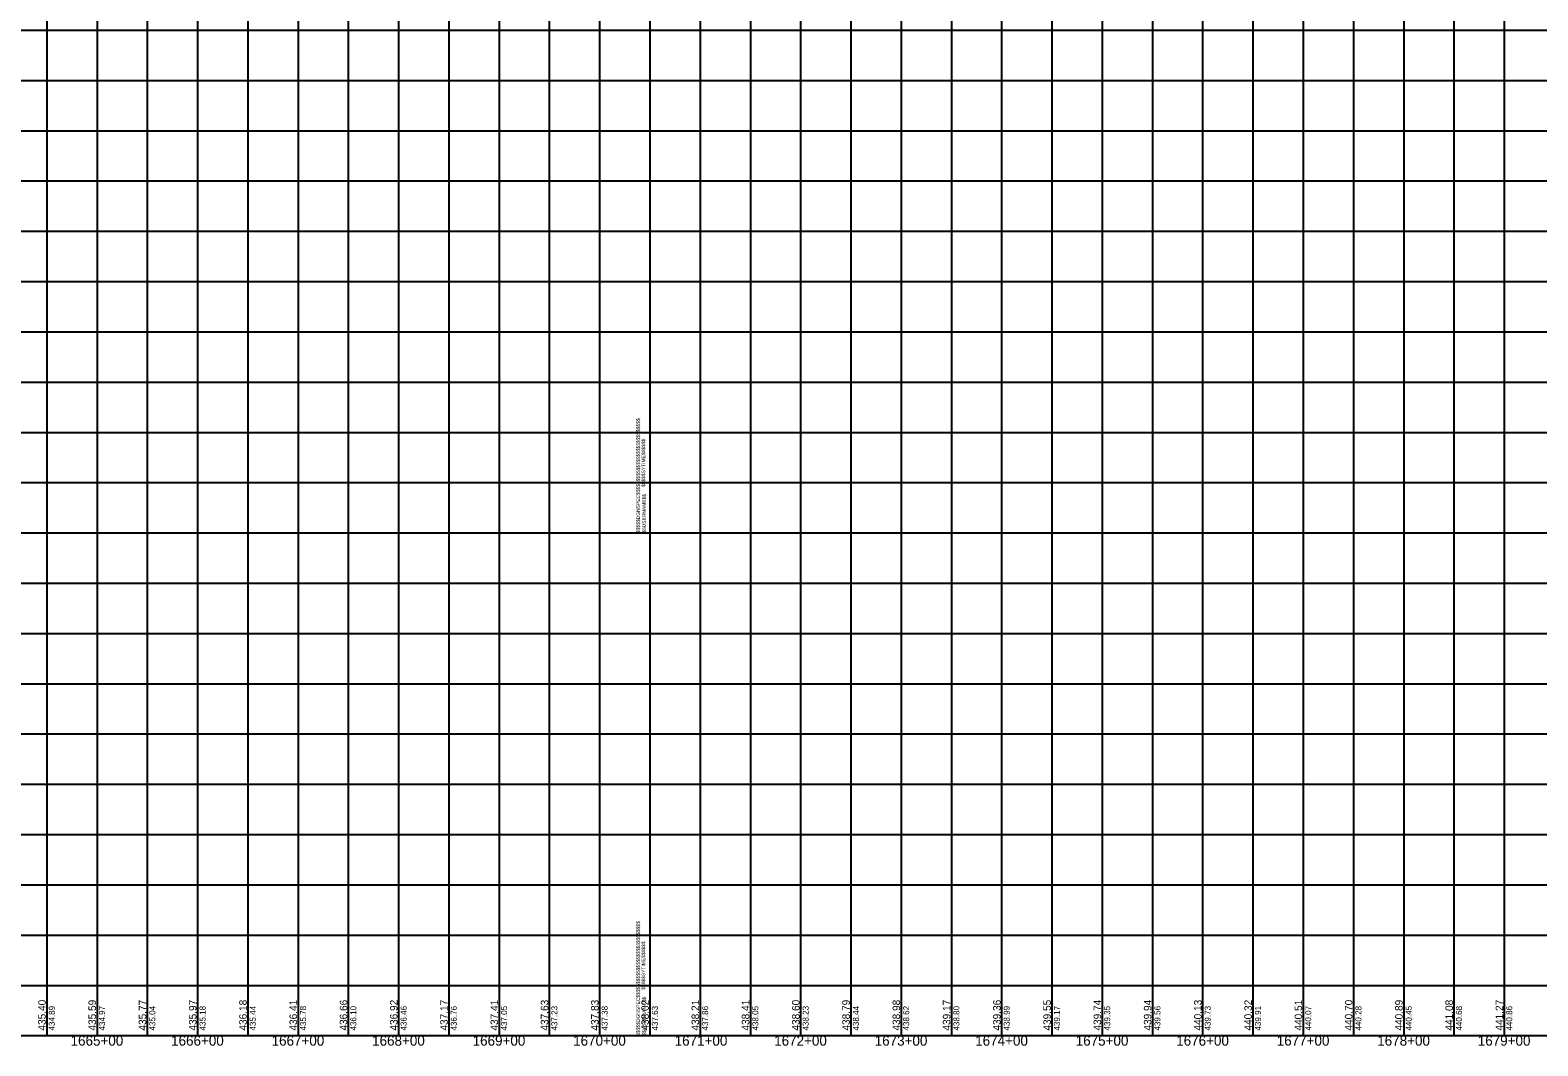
# Model space of a CAD drawing. Extents: x -90830 to 2015517, y -20856 to 836331.
# Drawn here: x 55357 to 56857, y -10807 to -9797 of the extents above; entities that cross this region are included whole.
import ezdxf

# ---------------------------------------------------------------- set-up
doc = ezdxf.new("R2010")
doc.units = 0
for name, color, linetype in [('Level 1', 7, 'Continuous'), ('RD_DDB_Profile_Elev', 7, 'Continuous'), ('RD_DDB_StaTX', 7, 'Continuous'), ('RD_DDB_StripGrade', 7, 'Continuous'), ('RD_GPK_Profile_Cell', 7, 'Continuous')]:
    doc.layers.add(name, color=color, linetype=linetype)

msp = doc.modelspace()

# ---------------------------------------------------------------- linework, layer by layer
at = {"layer": 'Level 1'}
for p, q in [((55373.5, -9297.1), (55373.5, -9797.1)), ((55423.5, -9297.1), (55423.5, -9797.1)), ((55473.5, -9297.1), (55473.5, -9797.1)), ((55523.5, -9297.1), (55523.5, -9797.1)), ((55573.5, -9297.1), (55573.5, -9797.1)), ((55623.5, -9297.1), (55623.5, -9797.1)), ((55673.5, -9297.1), (55673.5, -9797.1)), ((55723.5, -9297.1), (55723.5, -9797.1)), ((55773.5, -9297.1), (55773.5, -9797.1)), ((55823.5, -9297.1), (55823.5, -9797.1)), ((55873.5, -9297.1), (55873.5, -9797.1)), ((55923.5, -9297.1), (55923.5, -9797.1)), ((55973.5, -9297.1), (55973.5, -9797.1)), ((55973.5, -9297.1), (55973.5, -9797.1)), ((55973.5, -9297.1), (55973.5, -9797.1)), ((56023.5, -9297.1), (56023.5, -9797.1)), ((56073.5, -9297.1), (56073.5, -9797.1)), ((56123.5, -9297.1), (56123.5, -9797.1)), ((56173.5, -9297.1), (56173.5, -9797.1)), ((56223.5, -9297.1), (56223.5, -9797.1)), ((56273.5, -9297.1), (56273.5, -9797.1)), ((56323.5, -9297.1), (56323.5, -9797.1)), ((56373.5, -9297.1), (56373.5, -9797.1)), ((56423.5, -9297.1), (56423.5, -9797.1)), ((56473.5, -9297.1), (56473.5, -9797.1)), ((56523.5, -9297.1), (56523.5, -9797.1)), ((56573.5, -9297.1), (56573.5, -9797.1)), ((56623.5, -9297.1), (56623.5, -9797.1)), ((56673.5, -9297.1), (56673.5, -9797.1)), ((56723.5, -9297.1), (56723.5, -9797.1)), ((56773.5, -9297.1), (56773.5, -9797.1)), ((56823.5, -9297.1), (56823.5, -9797.1)), ((54373.5, -9797.1), (55973.5, -9797.1)), ((54373.5, -9797.1), (55973.5, -9797.1)), ((55373.5, -9797.1), (55373.5, -10297.1)), ((55423.5, -9797.1), (55423.5, -10297.1)), ((55473.5, -9797.1), (55473.5, -10297.1)), ((55523.5, -9797.1), (55523.5, -10297.1)), ((55573.5, -9797.1), (55573.5, -10297.1)), ((55623.5, -9797.1), (55623.5, -10297.1)), ((55673.5, -9797.1), (55673.5, -10297.1)), ((55723.5, -9797.1), (55723.5, -10297.1)), ((55773.5, -9797.1), (55773.5, -10297.1)), ((55823.5, -9797.1), (55823.5, -10297.1)), ((55873.5, -9797.1), (55873.5, -10297.1)), ((55923.5, -9797.1), (55923.5, -10297.1)), ((55973.5, -9797.1), (55973.5, -10297.1)), ((55973.5, -9797.1), (55973.5, -10297.1)), ((55973.5, -9797.1), (57573.5, -9797.1)), ((55973.5, -9797.1), (55973.5, -10297.1)), ((55973.5, -9797.1), (57573.5, -9797.1)), ((56023.5, -9797.1), (56023.5, -10297.1)), ((56073.5, -9797.1), (56073.5, -10297.1)), ((56123.5, -9797.1), (56123.5, -10297.1)), ((56173.5, -9797.1), (56173.5, -10297.1)), ((56223.5, -9797.1), (56223.5, -10297.1)), ((56273.5, -9797.1), (56273.5, -10297.1)), ((56323.5, -9797.1), (56323.5, -10297.1)), ((56373.5, -9797.1), (56373.5, -10297.1)), ((56423.5, -9797.1), (56423.5, -10297.1)), ((56473.5, -9797.1), (56473.5, -10297.1)), ((56523.5, -9797.1), (56523.5, -10297.1)), ((56573.5, -9797.1), (56573.5, -10297.1)), ((56623.5, -9797.1), (56623.5, -10297.1)), ((56673.5, -9797.1), (56673.5, -10297.1)), ((56723.5, -9797.1), (56723.5, -10297.1)), ((56773.5, -9797.1), (56773.5, -10297.1)), ((56823.5, -9797.1), (56823.5, -10297.1)), ((54373.5, -9847.1), (55973.5, -9847.1)), ((55973.5, -9847.1), (57573.5, -9847.1)), ((54373.5, -9897.1), (55973.5, -9897.1)), ((55973.5, -9897.1), (57573.5, -9897.1)), ((54373.5, -9947.1), (55973.5, -9947.1)), ((55973.5, -9947.1), (57573.5, -9947.1)), ((54373.5, -9997.1), (55973.5, -9997.1)), ((55973.5, -9997.1), (57573.5, -9997.1)), ((54373.5, -10047.1), (55973.5, -10047.1)), ((55973.5, -10047.1), (57573.5, -10047.1)), ((54373.5, -10097.1), (55973.5, -10097.1)), ((55973.5, -10097.1), (57573.5, -10097.1)), ((54373.5, -10147.1), (55973.5, -10147.1)), ((55973.5, -10147.1), (57573.5, -10147.1)), ((54373.5, -10197.1), (55973.5, -10197.1)), ((55973.5, -10197.1), (57573.5, -10197.1)), ((54373.5, -10247.1), (55973.5, -10247.1)), ((55973.5, -10247.1), (57573.5, -10247.1)), ((54373.5, -10297.1), (55973.5, -10297.1)), ((54373.5, -10297.1), (55973.5, -10297.1)), ((55373.5, -10297.1), (55373.5, -10797.1)), ((55423.5, -10297.1), (55423.5, -10797.1)), ((55473.5, -10297.1), (55473.5, -10797.1)), ((55523.5, -10297.1), (55523.5, -10797.1)), ((55573.5, -10297.1), (55573.5, -10797.1)), ((55623.5, -10297.1), (55623.5, -10797.1)), ((55673.5, -10297.1), (55673.5, -10797.1)), ((55723.5, -10297.1), (55723.5, -10797.1)), ((55773.5, -10297.1), (55773.5, -10797.1)), ((55823.5, -10297.1), (55823.5, -10797.1)), ((55873.5, -10297.1), (55873.5, -10797.1)), ((55923.5, -10297.1), (55923.5, -10797.1)), ((55973.5, -10297.1), (57573.5, -10297.1)), ((55973.5, -10297.1), (55973.5, -10797.1)), ((55973.5, -10297.1), (55973.5, -10797.1)), ((55973.5, -10297.1), (57573.5, -10297.1)), ((55973.5, -10297.1), (55973.5, -10797.1)), ((56023.5, -10297.1), (56023.5, -10797.1)), ((56073.5, -10297.1), (56073.5, -10797.1)), ((56123.5, -10297.1), (56123.5, -10797.1)), ((56173.5, -10297.1), (56173.5, -10797.1)), ((56223.5, -10297.1), (56223.5, -10797.1)), ((56273.5, -10297.1), (56273.5, -10797.1)), ((56323.5, -10297.1), (56323.5, -10797.1)), ((56373.5, -10297.1), (56373.5, -10797.1)), ((56423.5, -10297.1), (56423.5, -10797.1)), ((56473.5, -10297.1), (56473.5, -10797.1)), ((56523.5, -10297.1), (56523.5, -10797.1)), ((56573.5, -10297.1), (56573.5, -10797.1)), ((56623.5, -10297.1), (56623.5, -10797.1)), ((56673.5, -10297.1), (56673.5, -10797.1)), ((56723.5, -10297.1), (56723.5, -10797.1)), ((56773.5, -10297.1), (56773.5, -10797.1)), ((56823.5, -10297.1), (56823.5, -10797.1)), ((54373.5, -10347.1), (55973.5, -10347.1)), ((55973.5, -10347.1), (57573.5, -10347.1)), ((54373.5, -10397.1), (55973.5, -10397.1)), ((55973.5, -10397.1), (57573.5, -10397.1)), ((54373.5, -10447.1), (55973.5, -10447.1)), ((55973.5, -10447.1), (57573.5, -10447.1)), ((54373.5, -10497.1), (55973.5, -10497.1)), ((55973.5, -10497.1), (57573.5, -10497.1)), ((54373.5, -10547.1), (55973.5, -10547.1)), ((55973.5, -10547.1), (57573.5, -10547.1)), ((54373.5, -10597.1), (55973.5, -10597.1)), ((55973.5, -10597.1), (57573.5, -10597.1)), ((54373.5, -10647.1), (55973.5, -10647.1)), ((55973.5, -10647.1), (57573.5, -10647.1)), ((54373.5, -10697.1), (55973.5, -10697.1)), ((55973.5, -10697.1), (57573.5, -10697.1)), ((54373.5, -10747.1), (55973.5, -10747.1)), ((55973.5, -10747.1), (57573.5, -10747.1)), ((54373.5, -10797.1), (55973.5, -10797.1)), ((55973.5, -10797.1), (57573.5, -10797.1))]:
    msp.add_line(p, q, dxfattribs=at)
at = {"layer": 'RD_GPK_Profile_Cell'}
msp.add_line((4823.5, -10797.1), (75223.5, -10797.1), dxfattribs=at)

# ---------------------------------------------------------------- texts
at = {"layer": 'Level 1'}
for s, p in [('$$$$$DGNSPEC$$$$$$$$$$$$$$$$$$$$$$$$$$$$', (55963.6, -10297.2)), ('$$$$$SYTIME$$$$$$', (55968.9, -10251.6)), ('$$USERNAME$$', (55969.5, -10297)), ('$$$$$DGNSPEC$$$$$$$$$$$$$$$$$$$$$$$$$$$$', (55963.6, -10797.2)), ('$$$$$SYTIME$$$$$$', (55968.9, -10751.6)), ('$$USERNAME$$', (55969.5, -10797))]:
    msp.add_text(s, height=3.544, rotation=90, dxfattribs=at).set_placement(p)
at = {"layer": 'RD_DDB_Profile_Elev'}
for s, p in [('435.40', (55372.5, -10792.1)), ('435.59', (55422.5, -10792.1)), ('435.77', (55472.5, -10792.1)), ('435.97', (55522.5, -10792.1)), ('436.18', (55572.5, -10792.1)), ('436.41', (55622.5, -10792.1)), ('436.66', (55672.5, -10792.1)), ('436.92', (55722.5, -10792.1)), ('437.17', (55772.5, -10792.1)), ('437.41', (55822.5, -10792.1)), ('437.63', (55872.5, -10792.1)), ('437.83', (55922.5, -10792.1)), ('438.02', (55972.5, -10792.1)), ('438.21', (56022.5, -10792.1)), ('438.41', (56072.5, -10792.1)), ('438.60', (56122.5, -10792.1)), ('438.79', (56172.5, -10792.1)), ('438.98', (56222.5, -10792.1)), ('439.17', (56272.5, -10792.1)), ('439.36', (56322.5, -10792.1)), ('439.55', (56372.5, -10792.1)), ('439.74', (56422.5, -10792.1)), ('439.94', (56472.5, -10792.1)), ('440.13', (56522.5, -10792.1)), ('440.32', (56572.5, -10792.1)), ('440.51', (56622.5, -10792.1)), ('440.70', (56672.5, -10792.1)), ('440.89', (56722.5, -10792.1)), ('441.08', (56772.5, -10792.1)), ('441.27', (56822.5, -10792.1))]:
    msp.add_text(s, height=7.5, rotation=90, dxfattribs=at).set_placement(p)
at = {"layer": 'RD_DDB_StaTX'}
for s, p in [('1665+00', (55397.2, -10807.1)), ('1666+00', (55497.2, -10807.1)), ('1667+00', (55597.2, -10807.1)), ('1668+00', (55697.2, -10807.1)), ('1669+00', (55797.2, -10807.1)), ('1670+00', (55897.2, -10807.1)), ('1671+00', (55998.2, -10807.1)), ('1672+00', (56097.2, -10807.1)), ('1673+00', (56197.2, -10807.1)), ('1674+00', (56297.2, -10807.1)), ('1675+00', (56397.2, -10807.1)), ('1676+00', (56497.2, -10807.1)), ('1677+00', (56597.2, -10807.1)), ('1678+00', (56697.2, -10807.1)), ('1679+00', (56797.2, -10807.1))]:
    msp.add_text(s, height=10, dxfattribs=at).set_placement(p)
at = {"layer": 'RD_DDB_StripGrade'}
for s, p in [('434.89', (55381.5, -10792.1)), ('434.97', (55431.5, -10792.1)), ('435.04', (55481.5, -10792.1)), ('435.18', (55531.5, -10792.1)), ('435.44', (55581.5, -10792.1)), ('435.78', (55631.5, -10792.1)), ('436.10', (55681.5, -10792.1)), ('436.46', (55731.5, -10792.1)), ('436.76', (55781.5, -10792.1)), ('437.05', (55831.5, -10792.1)), ('437.23', (55881.5, -10792.1)), ('437.38', (55931.5, -10792.1)), ('437.63', (55981.5, -10792.1)), ('437.86', (56031.5, -10792.1)), ('438.05', (56081.5, -10792.1)), ('438.23', (56131.5, -10792.1)), ('438.44', (56181.5, -10792.1)), ('438.62', (56231.5, -10792.1)), ('438.80', (56281.5, -10792.1)), ('438.99', (56331.5, -10792.1)), ('439.17', (56381.5, -10792.1)), ('439.35', (56431.5, -10792.1)), ('439.56', (56481.5, -10792.1)), ('439.73', (56531.5, -10792.1)), ('439.91', (56581.5, -10792.1)), ('440.07', (56631.5, -10792.1)), ('440.28', (56681.5, -10792.1)), ('440.45', (56731.5, -10792.1)), ('440.68', (56781.5, -10792.1)), ('440.86', (56831.5, -10792.1))]:
    msp.add_text(s, height=6, rotation=90, dxfattribs=at).set_placement(p)

doc.saveas('drawing.dxf')
